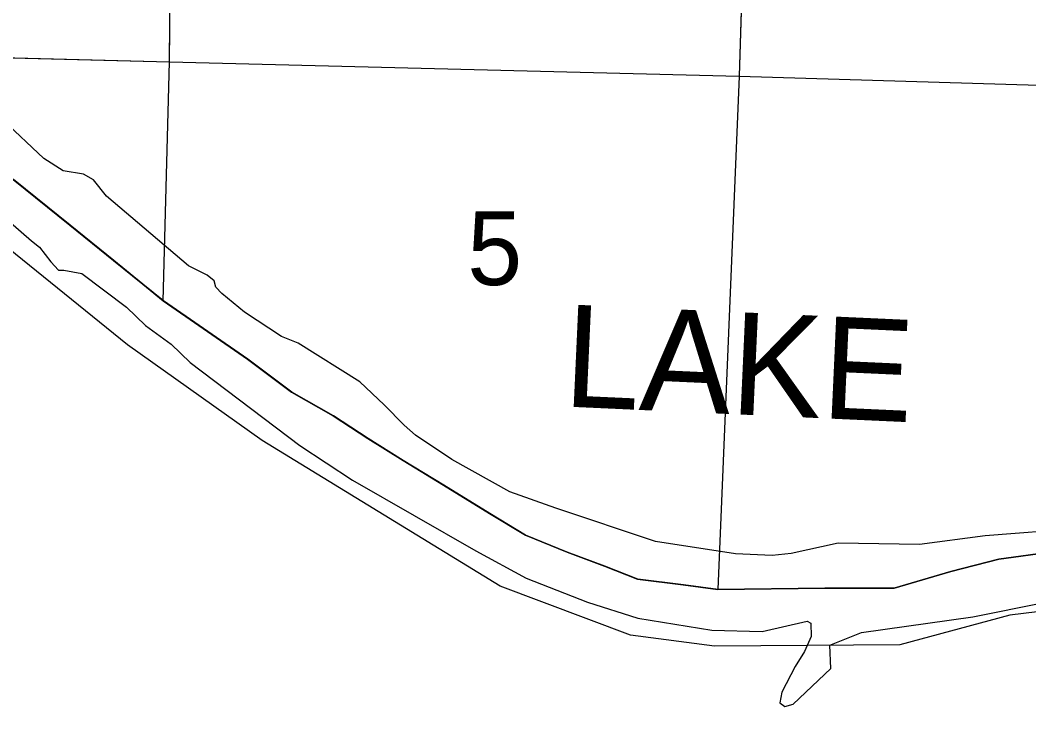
# Model space of a CAD drawing. Extents: x -132.8 to -73.3, y -60 to -26.
# Drawn here: x -126.96 to -125.183, y -45.375 to -44.136 of the extents above; entities that cross this region are included whole.
import ezdxf

# ---------------------------------------------------------------- set-up
doc = ezdxf.new("R2010")
doc.units = 0
for name, color, linetype in [('tdCoClipBndry', 7, 'Continuous'), ('tdCoCoBndry', 7, 'Continuous'), ('tdCoHydroRiver', 7, 'Continuous'), ('tdCoSectLine', 7, 'Continuous'), ('tdCoSectLinePart', 7, 'Continuous'), ('tdCoSectNmbr', 7, 'Continuous'), ('tdCoStBndry', 7, 'Continuous'), ('tdCoStBndryPart', 7, 'Continuous'), ('tdCoTwpBndry', 7, 'Continuous'), ('tdCoTwpBndryShd', 7, 'Continuous'), ('tdCoTwpNameTxt', 7, 'Continuous')]:
    doc.layers.add(name, color=color, linetype=linetype)

msp = doc.modelspace()

# ---------------------------------------------------------------- linework, layer by layer
at = {"layer": 'tdCoClipBndry'}
msp.add_lwpolyline([(-124.0151, -45.4132), (-124.1267, -45.3442), (-124.1813, -45.322), (-124.4087, -45.21), (-124.5077, -45.1763), (-124.5779, -45.1592), (-124.6549, -45.1496), (-124.7958, -45.1431), (-124.898, -45.1449), (-125.2164, -45.1833), (-125.4103, -45.2357), (-125.7367, -45.238), (-125.885, -45.219), (-126.1143, -45.1325), (-126.5341, -44.8762), (-126.7711, -44.7076), (-127.1421, -44.4077)], dxfattribs=at)
at = {"layer": 'tdCoCoBndry'}
for p, q in [((-126.8724, -44.4968), (-126.9722, -44.4162)), ((-126.7954, -44.5591), (-126.8724, -44.4968)), ((-126.744, -44.6007), (-126.7954, -44.5591)), ((-126.7079, -44.6299), (-126.744, -44.6007)), ((-126.5593, -44.7328), (-126.7079, -44.6299)), ((-126.4816, -44.7909), (-126.5593, -44.7328)), ((-126.4083, -44.8326), (-126.4816, -44.7909)), ((-126.347, -44.8724), (-126.4083, -44.8326)), ((-126.2851, -44.9109), (-126.347, -44.8724)), ((-126.2137, -44.9547), (-126.2851, -44.9109)), ((-126.1328, -45.0044), (-126.2137, -44.9547)), ((-126.0696, -45.0429), (-126.1328, -45.0044)), ((-125.9963, -45.0726), (-126.0696, -45.0429)), ((-125.9299, -45.0972), (-125.9963, -45.0726)), ((-125.1408, -45.0723), (-125.2356, -45.0849)), ((-125.8718, -45.1199), (-125.9299, -45.0972)), ((-125.2356, -45.0849), (-125.3196, -45.1064)), ((-125.3196, -45.1064), (-125.4194, -45.1362)), ((-125.7913, -45.1303), (-125.8718, -45.1199)), ((-125.7303, -45.1382), (-125.7913, -45.1303)), ((-125.542, -45.1362), (-125.7303, -45.1382)), ((-125.4194, -45.1362), (-125.542, -45.1362))]:
    msp.add_line(p, q, dxfattribs=at)
for points in [[(-126.9726, -44.4162), (-126.8728, -44.4968), (-126.7958, -44.5591), (-126.7444, -44.6007), (-126.7082, -44.6299), (-126.5597, -44.7328), (-126.482, -44.7909), (-126.4087, -44.8326), (-126.3474, -44.8724), (-126.2854, -44.9109), (-126.2141, -44.9547), (-126.1331, -45.0044), (-126.07, -45.0429), (-125.9966, -45.0726), (-125.9303, -45.0972), (-125.8722, -45.1199), (-125.7917, -45.1303), (-125.7306, -45.1382), (-125.5423, -45.1362), (-125.4198, -45.1362), (-125.32, -45.1064), (-125.2359, -45.0849), (-125.1412, -45.0723)], [(-125.1408, -45.0723), (-125.2356, -45.0849), (-125.3196, -45.1064), (-125.4194, -45.1362), (-125.542, -45.1362), (-125.7303, -45.1382), (-125.7913, -45.1303), (-125.8718, -45.1199), (-125.9299, -45.0972), (-125.9963, -45.0726), (-126.0696, -45.0429), (-126.1328, -45.0044), (-126.2137, -44.9547), (-126.2851, -44.9109), (-126.347, -44.8724), (-126.4083, -44.8326), (-126.4816, -44.7909), (-126.5593, -44.7328), (-126.7079, -44.6299), (-126.744, -44.6007), (-126.7954, -44.5591), (-126.8724, -44.4968), (-126.9722, -44.4162)]]:
    msp.add_lwpolyline(points, dxfattribs=at)
at = {"layer": 'tdCoHydroRiver'}
for points in [[(-125.0937, -45.0311), (-125.2598, -45.0437), (-125.3755, -45.0593), (-125.519, -45.0568), (-125.6016, -45.075), (-125.6349, -45.0787), (-125.6995, -45.0753), (-125.8409, -45.0539), (-126.0161, -44.9953), (-126.0973, -44.9661), (-126.1999, -44.9096), (-126.2634, -44.8667), (-126.2834, -44.8488), (-126.3186, -44.8131), (-126.3617, -44.7724), (-126.4702, -44.7046), (-126.4999, -44.6927), (-126.565, -44.6499), (-126.6051, -44.6172), (-126.6158, -44.6058), (-126.6186, -44.5947), (-126.631, -44.5849), (-126.6637, -44.5681), (-126.8085, -44.4457), (-126.8314, -44.4166), (-126.8485, -44.4067), (-126.8846, -44.4009), (-126.9187, -44.3794), (-126.991, -44.3111)], [(-126.9818, -44.4881), (-126.9402, -44.524), (-126.9263, -44.5354), (-126.9065, -44.5612), (-126.8927, -44.5758), (-126.8833, -44.5761), (-126.8519, -44.5817), (-126.773, -44.6408), (-126.7392, -44.6733), (-126.6944, -44.7061), (-126.6606, -44.7386), (-126.4675, -44.8846), (-126.3745, -44.9456), (-126.1571, -45.0701), (-126.0685, -45.1184), (-125.9608, -45.1609), (-125.8716, -45.1887), (-125.7412, -45.2098), (-125.6529, -45.2123), (-125.5734, -45.1941), (-125.5672, -45.1974), (-125.5663, -45.2211), (-125.5781, -45.2476), (-125.5947, -45.2739), (-125.618, -45.319), (-125.6217, -45.3379), (-125.6125, -45.3444), (-125.5981, -45.3401), (-125.5316, -45.2773), (-125.5336, -45.2362), (-125.4777, -45.2142), (-125.2812, -45.1867), (-125.0272, -45.1355)]]:
    msp.add_lwpolyline(points, dxfattribs=at)
at = {"layer": 'tdCoSectLine'}
for points in [[(-126.6973, -44.2087), (-126.6872, -43.2173)], [(-125.6627, -43.2357), (-125.6932, -44.234)], [(-127.2202, -44.1954), (-126.6973, -44.2087)], [(-127.2202, -44.1954), (-127.1431, -44.2693), (-127.0792, -44.3299), (-126.9726, -44.4162), (-126.8728, -44.4968), (-126.7958, -44.5591), (-126.7444, -44.6007), (-126.7082, -44.6299)], [(-126.7082, -44.6299), (-126.6973, -44.2087)], [(-126.6973, -44.2087), (-125.6932, -44.234)], [(-125.6932, -44.234), (-125.7306, -45.1382)], [(-125.6932, -44.234), (-124.6944, -44.2641)], [(-126.7082, -44.6299), (-126.5597, -44.7328), (-126.482, -44.7909), (-126.4087, -44.8326), (-126.3474, -44.8724), (-126.2854, -44.9109), (-126.2141, -44.9547), (-126.1331, -45.0044), (-126.07, -45.0429), (-125.9966, -45.0726), (-125.9303, -45.0972), (-125.8722, -45.1199), (-125.7917, -45.1303), (-125.7306, -45.1382)], [(-125.7306, -45.1382), (-125.5423, -45.1362), (-125.4198, -45.1362), (-125.32, -45.1064), (-125.2359, -45.0849), (-125.1412, -45.0723), (-125.0496, -45.0634), (-124.9586, -45.052), (-124.9049, -45.045), (-124.7943, -45.0431), (-124.7175, -45.0488)]]:
    msp.add_lwpolyline(points, dxfattribs=at)
at = {"layer": 'tdCoSectLinePart'}
for points in [[(-125.6711, -43.5125), (-125.6932, -44.234)], [(-126.6973, -44.2087), (-126.6952, -44.0067)], [(-127.2202, -44.1954), (-126.6973, -44.2087)], [(-127.2202, -44.1954), (-127.1431, -44.2693), (-127.0792, -44.3299), (-126.9726, -44.4162), (-126.8728, -44.4968), (-126.7958, -44.5591), (-126.7444, -44.6007), (-126.7082, -44.6299)], [(-126.7082, -44.6299), (-126.6973, -44.2087)], [(-126.6973, -44.2087), (-125.6932, -44.234)], [(-125.6932, -44.234), (-125.7306, -45.1382)], [(-125.6932, -44.234), (-124.6944, -44.2641)], [(-126.7082, -44.6299), (-126.5597, -44.7328), (-126.482, -44.7909), (-126.4087, -44.8326), (-126.3474, -44.8724), (-126.2854, -44.9109), (-126.2141, -44.9547), (-126.1331, -45.0044), (-126.07, -45.0429), (-125.9966, -45.0726), (-125.9303, -45.0972), (-125.8722, -45.1199), (-125.7917, -45.1303), (-125.7306, -45.1382)], [(-125.7306, -45.1382), (-125.5423, -45.1362), (-125.4198, -45.1362), (-125.32, -45.1064), (-125.2359, -45.0849), (-125.1412, -45.0723), (-125.0496, -45.0634), (-124.9586, -45.052), (-124.9049, -45.045), (-124.7943, -45.0431), (-124.7175, -45.0488)]]:
    msp.add_lwpolyline(points, dxfattribs=at)
at = {"layer": 'tdCoStBndry'}
msp.add_lwpolyline([(-126.9726, -44.4162), (-126.8728, -44.4968), (-126.7958, -44.5591), (-126.7444, -44.6007), (-126.7082, -44.6299), (-126.5597, -44.7328), (-126.482, -44.7909), (-126.4087, -44.8326), (-126.3474, -44.8724), (-126.2854, -44.9109), (-126.2141, -44.9547), (-126.1331, -45.0044), (-126.07, -45.0429), (-125.9966, -45.0726), (-125.9303, -45.0972), (-125.8722, -45.1199), (-125.7917, -45.1303), (-125.7306, -45.1382), (-125.5423, -45.1362), (-125.4198, -45.1362), (-125.32, -45.1064), (-125.2359, -45.0849), (-125.1412, -45.0723)], dxfattribs=at)
at = {"layer": 'tdCoStBndryPart'}
msp.add_lwpolyline([(-126.9726, -44.4162), (-126.8728, -44.4968), (-126.7958, -44.5591), (-126.7444, -44.6007), (-126.7082, -44.6299), (-126.5597, -44.7328), (-126.482, -44.7909), (-126.4087, -44.8326), (-126.3474, -44.8724), (-126.2854, -44.9109), (-126.2141, -44.9547), (-126.1331, -45.0044), (-126.07, -45.0429), (-125.9966, -45.0726), (-125.9303, -45.0972), (-125.8722, -45.1199), (-125.7917, -45.1303), (-125.7306, -45.1382), (-125.5423, -45.1362), (-125.4198, -45.1362), (-125.32, -45.1064), (-125.2359, -45.0849), (-125.1412, -45.0723)], dxfattribs=at)
at = {"layer": 'tdCoTwpBndry'}
msp.add_lwpolyline([(-127.1145, -44.1981), (-126.6973, -44.2087), (-125.6932, -44.234), (-124.6944, -44.2641), (-124.2869, -44.2758)], dxfattribs=at)
at = {"layer": 'tdCoTwpBndryShd'}
for points in [[(-127.2202, -44.1954), (-126.6973, -44.2087), (-125.6932, -44.234), (-124.6944, -44.2641), (-123.6992, -44.2925), (-122.7152, -44.3247), (-121.7221, -44.3617), (-120.7507, -44.3901), (-119.7594, -44.4268), (-118.768, -44.449), (-117.7739, -44.4798), (-116.7726, -44.5066), (-115.7834, -44.5349), (-114.8143, -44.5585)], [(-125.1412, -45.0723), (-125.2359, -45.0849), (-125.32, -45.1064), (-125.4198, -45.1362), (-125.5423, -45.1362), (-125.7306, -45.1382), (-125.7917, -45.1303), (-125.8722, -45.1199), (-125.9303, -45.0972), (-125.9966, -45.0726), (-126.07, -45.0429), (-126.1331, -45.0044), (-126.2141, -44.9547), (-126.2854, -44.9109), (-126.3474, -44.8724), (-126.4087, -44.8326), (-126.482, -44.7909), (-126.5597, -44.7328), (-126.7082, -44.6299), (-126.7444, -44.6007), (-126.7958, -44.5591), (-126.8728, -44.4968), (-126.9726, -44.4162)]]:
    msp.add_lwpolyline(points, dxfattribs=at)

# ---------------------------------------------------------------- texts
at = {"layer": 'tdCoSectNmbr'}
msp.add_text('5', height=0.13, rotation=359.9056, dxfattribs=at).set_placement((-126.1724, -44.602))
at = {"layer": 'tdCoTwpNameTxt'}
msp.add_text('LAKE', height=0.18, rotation=357.3958, dxfattribs=at).set_placement((-126.0046, -44.8159))

doc.saveas('drawing.dxf')
